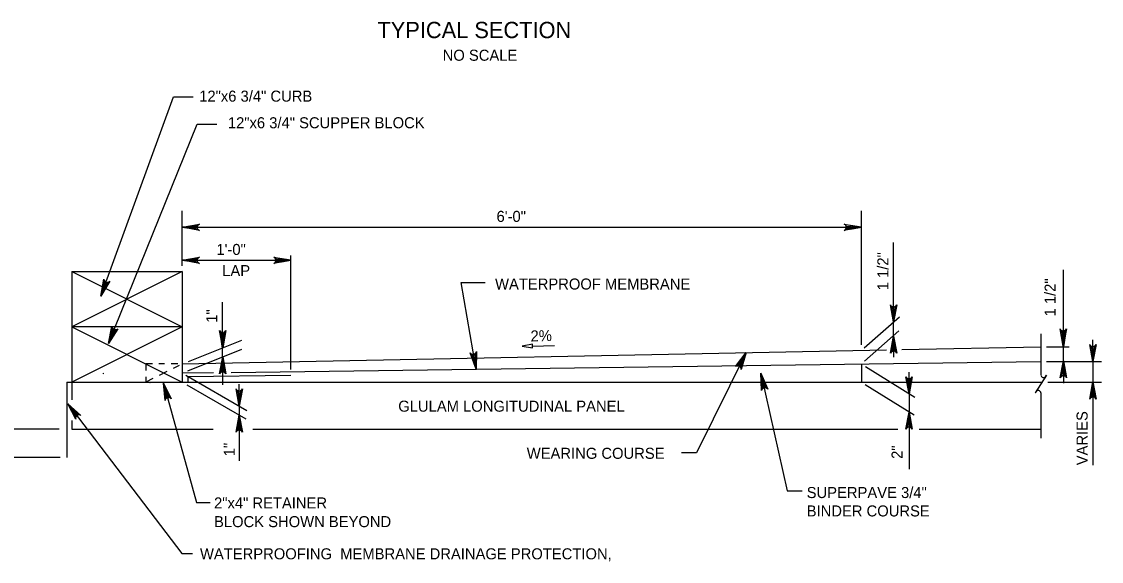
# Model space of a CAD drawing. Extents: x 638268 to 640277, y 295465 to 298435.
# Drawn here: x 638497.2 to 638790.6, y 296328.3 to 296475.1 of the extents above; entities that cross this region are included whole.
import ezdxf

# ---------------------------------------------------------------- set-up
doc = ezdxf.new("R2010")
doc.units = 0
for name, color, linetype in [('2', 7, 'Continuous'), ('3', 7, 'Continuous'), ('4', 7, 'Continuous'), ('52', 7, 'Continuous'), ('62', 7, 'Continuous')]:
    doc.layers.add(name, color=color, linetype=linetype)

msp = doc.modelspace()

# ---------------------------------------------------------------- linework, layer by layer
at = {"layer": '2'}
for p, q in [((638774.15, 296390.18), (638774.15, 296379.01)), ((638636.04, 296386.88), (638641.97, 296387.03)), ((638774.15, 296374.15), (638774.15, 296361.85)), ((638544.74, 296344.32), (638548.41, 296344.32)), ((638540.68, 296330.53), (638543.61, 296330.53))]:
    msp.add_line(p, q, dxfattribs=at)
for points in [[(638636.05, 296386.4), (638636.02, 296387.35), (638633.2, 296386.8)], [(638540.82, 296382.01), (638540.88, 296382.12), (638540.83, 296382.14)], [(638519.36, 296379.47), (638519.38, 296379.35), (638519.43, 296379.37)], [(638532, 296377.09), (638532.02, 296376.97), (638532.08, 296377)]]:
    msp.add_lwpolyline(points, close=True, dxfattribs=at)
for points in [[(638775.48, 296378.65), (638775.67, 296378.95), (638772.64, 296374.14), (638772.85, 296374.46)], [(638535.76, 296376.81), (638544.74, 296344.32)], [(638509.72, 296371.19), (638540.68, 296330.53)]]:
    msp.add_lwpolyline(points, dxfattribs=at)
for centre, start, end in [((638774.87, 296379), 180, 330), ((638773.45, 296374.08), 5.3286, 147.8672)]:
    msp.add_arc(centre, 0.71, start, end, dxfattribs=at)
at = {"layer": '3'}
for p, q in [((638510.8, 296407.11), (638540.82, 296407.11)), ((638510.8, 296407.11), (638540.82, 296392.1)), ((638540.82, 296407.11), (638510.8, 296392.1)), ((638510.8, 296407.11), (638510.8, 296372.22)), ((638540.82, 296407.11), (638540.82, 296377.09)), ((638540.82, 296392.1), (638510.8, 296392.1)), ((638540.82, 296392.1), (638510.8, 296377.09)), ((638510.8, 296392.1), (638540.82, 296377.09)), ((638540.82, 296382.01), (638732.17, 296385.84)), ((638736.41, 296385.93), (638774.15, 296386.68)), ((638532.71, 296382.01), (638530.98, 296382.01)), ((638530.98, 296382.01), (638530.98, 296380.23)), ((638536.01, 296382.01), (638534.43, 296382.01)), ((638539.61, 296382.01), (638537.86, 296382.01)), ((638554.15, 296379.73), (638774.15, 296382.67)), ((638725.37, 296382.01), (638725.37, 296377.09)), ((638540.82, 296379.55), (638549.36, 296379.67)), ((638542.34, 296378.56), (638570.35, 296378.93)), ((638509.44, 296377.09), (638509.46, 296356.59)), ((638509.44, 296377.09), (638542.34, 296377.09)), ((638530.98, 296378.5), (638530.98, 296377.14)), ((638542.34, 296378.56), (638542.34, 296377.09)), ((638542.34, 296377.09), (638774.5, 296377.09)), ((638510.8, 296366.63), (638510.8, 296364.3)), ((638510.8, 296364.3), (638549.21, 296364.3)), ((638560.04, 296364.3), (638735.33, 296364.3)), ((638741.04, 296364.3), (638774.15, 296364.3))]:
    msp.add_line(p, q, dxfattribs=at)
at = {"layer": '4'}
for p, q in [((638538.42, 296454.66), (638543.77, 296454.66)), ((638544.85, 296447.2), (638550.19, 296447.2)), ((638540.82, 296408.65), (638540.82, 296423.59)), ((638725.37, 296395.01), (638725.37, 296423.59)), ((638540.82, 296419.16), (638725.37, 296419.16)), ((638734.13, 296396.38), (638734.13, 296415.05)), ((638570.35, 296380.47), (638570.35, 296411.51)), ((638540.82, 296410.18), (638570.35, 296410.18)), ((638780.28, 296389.63), (638780.28, 296407.63)), ((638616.62, 296404.14), (638623.15, 296404.14)), ((638551.8, 296389.27), (638551.8, 296398.78)), ((638725.37, 296387.24), (638725.37, 296395.19)), ((638726.15, 296386.38), (638735.77, 296394.83)), ((638726.25, 296382.79), (638735.58, 296390.98)), ((638734.13, 296389.74), (638734.13, 296393.43)), ((638542.52, 296382.7), (638557.01, 296388.51)), ((638788.3, 296385.62), (638788.3, 296388.57)), ((638542.33, 296380.16), (638557.01, 296386.05)), ((638551.8, 296383.85), (638551.8, 296386.31)), ((638734.13, 296386.78), (638734.13, 296383.83)), ((638775.69, 296386.68), (638781.86, 296386.68)), ((638780.28, 296382.67), (638780.28, 296386.68)), ((638775.69, 296382.67), (638790.61, 296382.67)), ((638775.69, 296382.67), (638784.71, 296382.67)), ((638788.3, 296382.67), (638788.3, 296377.09)), ((638541.8, 296378.98), (638558.39, 296369.36)), ((638551.8, 296380.9), (638551.8, 296376.29)), ((638726.51, 296381.31), (638739.89, 296372.99)), ((638738.33, 296376.82), (638738.33, 296379.77)), ((638780.28, 296379.71), (638780.28, 296376.76)), ((638542.06, 296376.37), (638558.09, 296367.07)), ((638556.32, 296373.53), (638556.32, 296376.48)), ((638726.44, 296376.43), (638739.76, 296368.15)), ((638776.04, 296377.09), (638790.61, 296377.09)), ((638738.33, 296373.86), (638738.33, 296368.94)), ((638788.3, 296374.14), (638788.3, 296354.46)), ((638556.32, 296370.58), (638556.32, 296368.12)), ((638507.41, 296364.3), (638487.87, 296364.3)), ((638556.32, 296365.16), (638556.32, 296355.72)), ((638738.33, 296365.99), (638738.33, 296353.42)), ((638507.66, 296356.59), (638487.87, 296356.59)), ((638680.56, 296357.82), (638676.51, 296357.82)), ((638705.24, 296347.53), (638709.25, 296347.53))]:
    msp.add_line(p, q, dxfattribs=at)
for points in [[(638518.73, 296400.39), (638538.42, 296454.66)], [(638520.81, 296387.55), (638544.85, 296447.2)], [(638540.82, 296419.16), (638545.48, 296420.04), (638545.12, 296419.79), (638544.93, 296419.48), (638544.88, 296419.16), (638544.93, 296418.85), (638545.12, 296418.54), (638545.48, 296418.29), (638540.82, 296419.16), (638545.12, 296418.54), (638544.93, 296418.85), (638540.82, 296419.16), (638544.88, 296419.16), (638544.93, 296419.48), (638540.82, 296419.16), (638545.12, 296419.79)], [(638725.37, 296419.16), (638720.71, 296418.29), (638721.06, 296418.54), (638721.25, 296418.85), (638721.3, 296419.16), (638721.25, 296419.48), (638721.06, 296419.79), (638720.71, 296420.04), (638725.37, 296419.16), (638721.06, 296419.79), (638721.25, 296419.48), (638725.37, 296419.16), (638721.3, 296419.16), (638721.25, 296418.85), (638725.37, 296419.16), (638721.06, 296418.54)], [(638540.82, 296410.18), (638545.48, 296411.05), (638545.12, 296410.8), (638544.93, 296410.49), (638544.88, 296410.18), (638544.93, 296409.87), (638545.12, 296409.55), (638545.48, 296409.31), (638540.82, 296410.18), (638545.12, 296409.55), (638544.93, 296409.87), (638540.82, 296410.18), (638544.88, 296410.18), (638544.93, 296410.49), (638540.82, 296410.18), (638545.12, 296410.8)], [(638570.35, 296410.18), (638565.68, 296409.31), (638566.04, 296409.55), (638566.23, 296409.87), (638566.28, 296410.18), (638566.23, 296410.49), (638566.04, 296410.8), (638565.68, 296411.05), (638570.35, 296410.18), (638566.04, 296410.8), (638566.23, 296410.49), (638570.35, 296410.18), (638566.28, 296410.18), (638566.23, 296409.87), (638570.35, 296410.18), (638566.04, 296409.55)], [(638518.73, 296400.39), (638519.5, 296405.07), (638519.61, 296404.65), (638519.85, 296404.37), (638520.12, 296404.21), (638520.43, 296404.15), (638520.79, 296404.22), (638521.15, 296404.47), (638518.73, 296400.39), (638520.79, 296404.22), (638520.43, 296404.15), (638518.73, 296400.39), (638520.12, 296404.21), (638519.85, 296404.37), (638518.73, 296400.39), (638519.61, 296404.65)], [(638620.71, 296380.62), (638616.62, 296404.14)], [(638734.13, 296393.45), (638733.25, 296398.11), (638733.5, 296397.75), (638733.82, 296397.56), (638734.13, 296397.51), (638734.44, 296397.56), (638734.75, 296397.75), (638735, 296398.11), (638734.13, 296393.45), (638734.75, 296397.75), (638734.44, 296397.56), (638734.13, 296393.45), (638734.13, 296397.51), (638733.82, 296397.56), (638734.13, 296393.45), (638733.5, 296397.75)], [(638520.81, 296387.55), (638521.74, 296392.2), (638521.84, 296391.77), (638522.06, 296391.48), (638522.33, 296391.32), (638522.64, 296391.25), (638523, 296391.31), (638523.36, 296391.55), (638520.81, 296387.55), (638523, 296391.31), (638522.64, 296391.25), (638520.81, 296387.55), (638522.33, 296391.32), (638522.06, 296391.48), (638520.81, 296387.55), (638521.84, 296391.77)], [(638551.82, 296386.43), (638550.94, 296391.09), (638551.19, 296390.73), (638551.5, 296390.54), (638551.82, 296390.49), (638552.13, 296390.54), (638552.44, 296390.73), (638552.69, 296391.09), (638551.82, 296386.43), (638552.44, 296390.73), (638552.13, 296390.54), (638551.82, 296386.43), (638551.82, 296390.49), (638551.5, 296390.54), (638551.82, 296386.43), (638551.19, 296390.73)], [(638780.25, 296386.88), (638779.38, 296391.54), (638779.62, 296391.18), (638779.94, 296390.99), (638780.25, 296390.94), (638780.56, 296390.99), (638780.87, 296391.18), (638781.12, 296391.54), (638780.25, 296386.88), (638780.87, 296391.18), (638780.56, 296390.99), (638780.25, 296386.88), (638780.25, 296390.94), (638779.94, 296390.99), (638780.25, 296386.88), (638779.62, 296391.18)], [(638734.15, 296389.6), (638735.03, 296384.94), (638734.78, 296385.3), (638734.47, 296385.48), (638734.15, 296385.53), (638733.84, 296385.48), (638733.53, 296385.3), (638733.28, 296384.94), (638734.15, 296389.6), (638733.53, 296385.3), (638733.84, 296385.48), (638734.15, 296389.6), (638734.15, 296385.53), (638734.47, 296385.48), (638734.15, 296389.6), (638734.78, 296385.3)], [(638620.71, 296380.62), (638619.05, 296385.06), (638619.36, 296384.75), (638619.7, 296384.62), (638620.01, 296384.62), (638620.31, 296384.73), (638620.59, 296384.96), (638620.77, 296385.36), (638620.71, 296380.62), (638620.59, 296384.96), (638620.31, 296384.73), (638620.71, 296380.62), (638620.01, 296384.62), (638619.7, 296384.62), (638620.71, 296380.62), (638619.36, 296384.75)], [(638694.04, 296385.08), (638680.56, 296357.82)], [(638694.04, 296385.08), (638692.75, 296380.51), (638692.69, 296380.94), (638692.49, 296381.25), (638692.24, 296381.44), (638691.93, 296381.53), (638691.57, 296381.5), (638691.19, 296381.29), (638694.04, 296385.08), (638691.57, 296381.5), (638691.93, 296381.53), (638694.04, 296385.08), (638692.24, 296381.44), (638692.49, 296381.25), (638694.04, 296385.08), (638692.69, 296380.94)], [(638788.3, 296382.67), (638787.43, 296387.33), (638787.68, 296386.97), (638787.99, 296386.78), (638788.3, 296386.73), (638788.62, 296386.78), (638788.93, 296386.97), (638789.18, 296387.33), (638788.3, 296382.67), (638788.93, 296386.97), (638788.62, 296386.78), (638788.3, 296382.67), (638788.3, 296386.73), (638787.99, 296386.78), (638788.3, 296382.67), (638787.68, 296386.97)], [(638551.82, 296383.97), (638552.69, 296379.31), (638552.44, 296379.66), (638552.13, 296379.85), (638551.82, 296379.9), (638551.5, 296379.85), (638551.19, 296379.66), (638550.94, 296379.31), (638551.82, 296383.97), (638551.19, 296379.66), (638551.5, 296379.85), (638551.82, 296383.97), (638551.82, 296379.9), (638552.13, 296379.85), (638551.82, 296383.97), (638552.44, 296379.66)], [(638780.28, 296382.86), (638781.16, 296378.2), (638780.91, 296378.56), (638780.6, 296378.74), (638780.28, 296378.79), (638779.97, 296378.74), (638779.66, 296378.56), (638779.41, 296378.2), (638780.28, 296382.86), (638779.66, 296378.56), (638779.97, 296378.74), (638780.28, 296382.86), (638780.28, 296378.79), (638780.6, 296378.74), (638780.28, 296382.86), (638780.91, 296378.56)], [(638698.06, 296379.52), (638699.92, 296375.15), (638699.6, 296375.45), (638699.25, 296375.56), (638698.94, 296375.55), (638698.65, 296375.43), (638698.38, 296375.18), (638698.21, 296374.78), (638698.06, 296379.52), (638698.38, 296375.18), (638698.65, 296375.43), (638698.06, 296379.52), (638698.94, 296375.55), (638699.25, 296375.56), (638698.06, 296379.52), (638699.6, 296375.45)], [(638698.16, 296379.07), (638705.24, 296347.53)], [(638738.33, 296373.86), (638737.46, 296378.52), (638737.7, 296378.16), (638738.02, 296377.98), (638738.33, 296377.92), (638738.64, 296377.98), (638738.95, 296378.16), (638739.2, 296378.52), (638738.33, 296373.86), (638738.95, 296378.16), (638738.64, 296377.98), (638738.33, 296373.86), (638738.33, 296377.92), (638738.02, 296377.98), (638738.33, 296373.86), (638737.7, 296378.16)], [(638788.3, 296377.14), (638789.18, 296372.48), (638788.93, 296372.84), (638788.62, 296373.03), (638788.3, 296373.08), (638787.99, 296373.03), (638787.68, 296372.84), (638787.43, 296372.48), (638788.3, 296377.14), (638787.68, 296372.84), (638787.99, 296373.03), (638788.3, 296377.14), (638788.3, 296373.08), (638788.62, 296373.03), (638788.3, 296377.14), (638788.93, 296372.84)], [(638556.32, 296370.56), (638555.44, 296375.22), (638555.69, 296374.86), (638556, 296374.68), (638556.32, 296374.62), (638556.63, 296374.68), (638556.94, 296374.86), (638557.19, 296375.22), (638556.32, 296370.56), (638556.94, 296374.86), (638556.63, 296374.68), (638556.32, 296370.56), (638556.32, 296374.62), (638556, 296374.68), (638556.32, 296370.56), (638555.69, 296374.86)], [(638556.32, 296368.1), (638557.2, 296363.44), (638556.95, 296363.8), (638556.63, 296363.98), (638556.32, 296364.03), (638556.01, 296363.98), (638555.7, 296363.8), (638555.45, 296363.44), (638556.32, 296368.1), (638555.7, 296363.8), (638556.01, 296363.98), (638556.32, 296368.1), (638556.32, 296364.03), (638556.63, 296363.98), (638556.32, 296368.1), (638556.95, 296363.8)], [(638738.33, 296368.94), (638739.2, 296364.28), (638738.95, 296364.64), (638738.64, 296364.82), (638738.33, 296364.88), (638738.02, 296364.82), (638737.7, 296364.64), (638737.46, 296364.28), (638738.33, 296368.94), (638737.7, 296364.64), (638738.02, 296364.82), (638738.33, 296368.94), (638738.33, 296364.88), (638738.64, 296364.82), (638738.33, 296368.94), (638738.95, 296364.64)]]:
    msp.add_lwpolyline(points, dxfattribs=at)
for points in [[(638543.77, 296419.66), (638543.77, 296418.67), (638540.82, 296419.16)], [(638722.41, 296419.66), (638722.41, 296418.67), (638725.37, 296419.16)], [(638543.77, 296410.67), (638543.77, 296409.69), (638540.82, 296410.18)], [(638567.39, 296410.67), (638567.39, 296409.69), (638570.35, 296410.18)], [(638518.73, 296400.39), (638518.8, 296400.49), (638518.75, 296400.51)], [(638733.64, 296396.38), (638734.62, 296396.38), (638734.13, 296393.43)], [(638520.81, 296387.55), (638520.88, 296387.65), (638520.82, 296387.67)], [(638551.31, 296389.27), (638552.29, 296389.27), (638551.8, 296386.31)], [(638733.64, 296386.78), (638734.62, 296386.78), (638734.13, 296389.74)], [(638779.79, 296389.63), (638780.77, 296389.63), (638780.28, 296386.68)], [(638787.81, 296385.62), (638788.8, 296385.62), (638788.3, 296382.67)], [(638540.82, 296382.01), (638540.88, 296382.12), (638540.83, 296382.14)], [(638551.31, 296380.9), (638552.29, 296380.9), (638551.8, 296383.85)], [(638620.71, 296380.62), (638620.45, 296383.57), (638619.96, 296383.49)], [(638779.79, 296379.71), (638780.77, 296379.71), (638780.28, 296382.67)], [(638519.36, 296379.47), (638519.38, 296379.35), (638519.43, 296379.37)], [(638691.15, 296379.24), (638691.07, 296379.15), (638691.12, 296379.12)], [(638532, 296377.09), (638532.02, 296376.97), (638532.08, 296377)], [(638737.84, 296376.82), (638738.82, 296376.82), (638738.33, 296373.86)], [(638787.81, 296374.14), (638788.8, 296374.14), (638788.3, 296377.09)], [(638555.82, 296373.53), (638556.81, 296373.53), (638556.32, 296370.58)], [(638555.82, 296365.16), (638556.81, 296365.16), (638556.32, 296368.12)], [(638737.84, 296365.99), (638738.82, 296365.99), (638738.33, 296368.94)]]:
    msp.add_lwpolyline(points, close=True, dxfattribs=at)
at = {"layer": '52'}
for points in [[(638535.76, 296376.81), (638537.84, 296372.55), (638537.68, 296372.69), (638537.51, 296372.83), (638537.33, 296372.88), (638537.16, 296372.93), (638537, 296372.91), (638536.84, 296372.9), (638536.7, 296372.83), (638536.56, 296372.76), (638536.43, 296372.63), (638536.3, 296372.5), (638536.23, 296372.29), (638536.16, 296372.09), (638535.76, 296376.81), (638536.23, 296372.29), (638536.3, 296372.5), (638535.76, 296376.81), (638536.43, 296372.63), (638536.56, 296372.76), (638535.76, 296376.81), (638536.7, 296372.83), (638536.84, 296372.9), (638535.76, 296376.81), (638537, 296372.91), (638537.16, 296372.93), (638535.76, 296376.81), (638537.33, 296372.88), (638537.51, 296372.83), (638535.76, 296376.81), (638537.68, 296372.69)], [(638509.72, 296371.19), (638513.26, 296368.03), (638512.85, 296368.16), (638512.48, 296368.12), (638512.2, 296367.97), (638511.99, 296367.74), (638511.86, 296367.4), (638511.88, 296366.96), (638509.72, 296371.19), (638511.86, 296367.4), (638511.99, 296367.74), (638509.72, 296371.19), (638512.2, 296367.97), (638512.48, 296368.12), (638509.72, 296371.19), (638512.85, 296368.16)]]:
    msp.add_lwpolyline(points, dxfattribs=at)
at = {"layer": '62'}
for p, q in [((638536.68, 296379.94), (638534.57, 296378.89)), ((638539.97, 296381.59), (638538.32, 296380.77)), ((638532.82, 296378.01), (638530.98, 296377.09))]:
    msp.add_line(p, q, dxfattribs=at)

# ---------------------------------------------------------------- texts
at = {"layer": '4'}
for s, height, p in [('TYPICAL SECTION', 4.4292, (638593.88, 296470.57)), ('NO SCALE', 3, (638611.6, 296464.42)), ('12"x6 3/4" CURB', 3, (638545.44, 296453.3)), ('12"x6 3/4" SCUPPER BLOCK', 3, (638553.23, 296446.07)), ('6\'-0"', 3, (638626.24, 296420.62)), ('1\'-0"', 3, (638550.12, 296411.63)), ('LAP', 3, (638551.69, 296405.88)), ('WATERPROOF MEMBRANE', 3, (638625.84, 296402.23)), ('GLULAM LONGITUDINAL PANEL', 3, (638599.53, 296369.03)), ('WEARING COURSE', 3, (638634.45, 296356.22)), ('SUPERPAVE 3/4"', 3, (638710.52, 296345.56)), ('2"x4" RETAINER', 3, (638549.47, 296342.73)), ('BINDER COURSE', 3, (638710.52, 296340.56)), ('BLOCK SHOWN BEYOND', 3, (638549.47, 296337.65)), ('WATERPROOFING  MEMBRANE DRAINAGE PROTECTION,', 3, (638545.65, 296328.9))]:
    msp.add_text(s, height=height, dxfattribs=at).set_placement(p)
for s, rotation, p in [('1 1/2"', 90, (638732.72, 296402.04)), ('1 1/2"', 90, (638778.17, 296394.92)), ('1"', 90, (638550.35, 296393.2)), ('2%', 1.5039, (638635.52, 296388.1)), ('VARIES', 90, (638786.85, 296354.47)), ('1"', 90, (638555.12, 296356.92)), ('2"', 90, (638736.57, 296356.2))]:
    msp.add_text(s, height=3, rotation=rotation, dxfattribs=at).set_placement(p)

doc.saveas('drawing.dxf')
